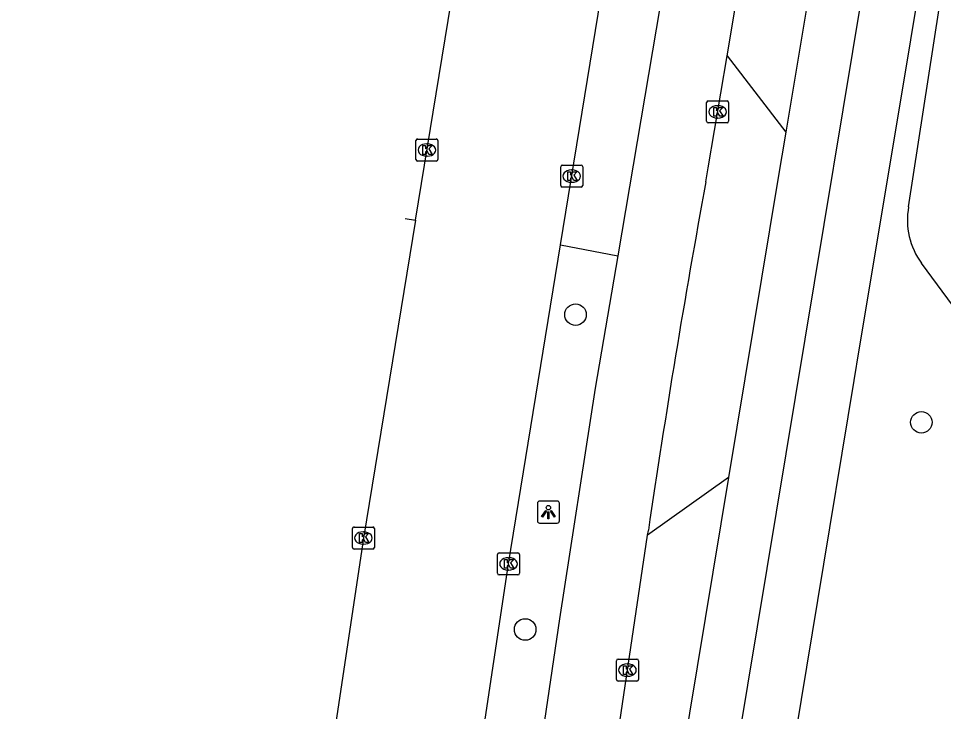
# Model space of a CAD drawing. Extents: x 161696 to 162377, y 380761 to 381673.
# Drawn here: x 161706.06 to 161748.06, y 380994.97 to 381026.43 of the extents above; entities that cross this region are included whole.
import ezdxf

# ---------------------------------------------------------------- set-up
doc = ezdxf.new("R2010")
doc.units = 0
for name, color, linetype in [('IMGEO_Boom', 7, 'Continuous'), ('IMGEO_Fietspad_gesloten', 7, 'Continuous'), ('IMGEO_Kolk', 7, 'Continuous'), ('IMGEO_Lichtpunt', 7, 'Continuous'), ('IMGEO_Meer_plas_ven_vijver', 7, 'Continuous'), ('IMGEO_OVBaan_gesloten', 7, 'Continuous'), ('IMGEO_Rijbaan_lokaal_open', 7, 'Continuous'), ('IMGEO_Rijbaan_regionaal_gesloten', 7, 'Continuous'), ('IMGEO_Voetpad_open', 7, 'Continuous')]:
    doc.layers.add(name, color=color, linetype=linetype)

msp = doc.modelspace()

# ---------------------------------------------------------------- linework, layer by layer
at = {"layer": 'IMGEO_Boom'}
for centre in [(161731.351, 381012.985), (161747.055, 381008.095), (161729.065, 380998.689)]:
    msp.add_circle(centre, 0.489, dxfattribs=at)
at = {"layer": 'IMGEO_Fietspad_gesloten'}
for points in [[(161717.567, 380865.73), (161755.609, 381095.365)], [(161744.133, 381040.711), (161740.894, 381021.271)], [(161738.303, 381005.586), (161722.7, 380911.397)]]:
    msp.add_lwpolyline(points, dxfattribs=at)
at = {"layer": 'IMGEO_Kolk'}
for p, q in [((161737.303, 381021.763), (161737.303, 381022.615)), ((161737.378, 381022.689), (161738.23, 381022.689)), ((161738.304, 381022.615), (161738.304, 381021.763)), ((161737.791, 381022.469), (161737.816, 381022.469)), ((161738.23, 381021.689), (161737.378, 381021.689)), ((161737.814, 381021.909), (161737.789, 381021.909)), ((161724.101, 381020.033), (161724.101, 381020.885)), ((161724.176, 381020.959), (161725.028, 381020.959)), ((161725.102, 381020.885), (161725.102, 381020.033)), ((161724.589, 381020.739), (161724.614, 381020.739)), ((161724.612, 381020.179), (161724.587, 381020.179)), ((161725.028, 381019.959), (161724.176, 381019.959)), ((161730.676, 381018.849), (161730.676, 381019.701)), ((161730.751, 381019.775), (161731.603, 381019.775)), ((161731.164, 381019.555), (161731.189, 381019.555)), ((161731.677, 381019.701), (161731.677, 381018.849)), ((161731.603, 381018.775), (161730.751, 381018.775)), ((161731.187, 381018.995), (161731.162, 381018.995)), ((161721.219, 381002.416), (161721.219, 381003.268)), ((161721.294, 381003.342), (161722.146, 381003.342)), ((161722.22, 381003.268), (161722.22, 381002.416)), ((161721.707, 381003.122), (161721.732, 381003.122)), ((161722.146, 381002.342), (161721.294, 381002.342)), ((161721.73, 381002.562), (161721.705, 381002.562)), ((161727.807, 381001.24), (161727.807, 381002.092)), ((161727.882, 381002.166), (161728.734, 381002.166)), ((161728.295, 381001.946), (161728.32, 381001.946)), ((161728.808, 381002.092), (161728.808, 381001.24)), ((161728.734, 381001.166), (161727.882, 381001.166)), ((161728.318, 381001.386), (161728.293, 381001.386)), ((161733.284, 380997.345), (161734.136, 380997.345)), ((161733.209, 380996.419), (161733.209, 380997.271)), ((161733.697, 380997.125), (161733.722, 380997.125)), ((161734.21, 380997.271), (161734.21, 380996.419)), ((161733.72, 380996.565), (161733.695, 380996.565)), ((161734.136, 380996.345), (161733.284, 380996.345))]:
    msp.add_line(p, q, dxfattribs=at)
for points in [[(161737.303, 381021.763), (161737.303, 381022.615)], [(161737.378, 381022.689), (161738.23, 381022.689)], [(161738.304, 381022.615), (161738.304, 381021.763)], [(161737.624, 381022.389), (161737.747, 381022.389), (161737.747, 381022.238), (161737.877, 381022.389), (161738.041, 381022.389), (161737.895, 381022.238), (161738.048, 381021.989), (161737.896, 381021.989), (161737.811, 381022.153), (161737.747, 381022.086), (161737.747, 381021.989), (161737.624, 381021.989), (161737.624, 381022.389)], [(161738.23, 381021.689), (161737.378, 381021.689)], [(161724.101, 381020.033), (161724.101, 381020.885)], [(161724.176, 381020.959), (161725.028, 381020.959)], [(161725.102, 381020.885), (161725.102, 381020.033)], [(161724.422, 381020.659), (161724.545, 381020.659), (161724.545, 381020.508), (161724.675, 381020.659), (161724.839, 381020.659), (161724.693, 381020.508), (161724.846, 381020.259), (161724.694, 381020.259), (161724.609, 381020.423), (161724.545, 381020.356), (161724.545, 381020.259), (161724.422, 381020.259), (161724.422, 381020.659)], [(161725.028, 381019.959), (161724.176, 381019.959)], [(161730.676, 381018.849), (161730.676, 381019.701)], [(161730.751, 381019.775), (161731.603, 381019.775)], [(161731.677, 381019.701), (161731.677, 381018.849)], [(161730.997, 381019.475), (161731.12, 381019.475), (161731.12, 381019.324), (161731.25, 381019.475), (161731.414, 381019.475), (161731.268, 381019.324), (161731.421, 381019.075), (161731.269, 381019.075), (161731.184, 381019.239), (161731.12, 381019.172), (161731.12, 381019.075), (161730.997, 381019.075), (161730.997, 381019.475)], [(161731.603, 381018.775), (161730.751, 381018.775)], [(161721.219, 381002.416), (161721.219, 381003.268)], [(161721.294, 381003.342), (161722.146, 381003.342)], [(161722.22, 381003.268), (161722.22, 381002.416)], [(161721.54, 381003.042), (161721.663, 381003.042), (161721.663, 381002.891), (161721.793, 381003.042), (161721.957, 381003.042), (161721.811, 381002.891), (161721.964, 381002.642), (161721.812, 381002.642), (161721.727, 381002.806), (161721.663, 381002.739), (161721.663, 381002.642), (161721.54, 381002.642), (161721.54, 381003.042)], [(161722.146, 381002.342), (161721.294, 381002.342)], [(161727.807, 381001.24), (161727.807, 381002.092)], [(161727.882, 381002.166), (161728.734, 381002.166)], [(161728.808, 381002.092), (161728.808, 381001.24)], [(161728.128, 381001.866), (161728.251, 381001.866), (161728.251, 381001.715), (161728.381, 381001.866), (161728.545, 381001.866), (161728.399, 381001.715), (161728.552, 381001.466), (161728.4, 381001.466), (161728.315, 381001.63), (161728.251, 381001.563), (161728.251, 381001.466), (161728.128, 381001.466), (161728.128, 381001.866)], [(161728.734, 381001.166), (161727.882, 381001.166)], [(161733.284, 380997.345), (161734.136, 380997.345)], [(161733.209, 380996.419), (161733.209, 380997.271)], [(161733.53, 380997.045), (161733.653, 380997.045), (161733.653, 380996.894), (161733.783, 380997.045), (161733.947, 380997.045), (161733.801, 380996.894), (161733.954, 380996.645), (161733.802, 380996.645), (161733.717, 380996.809), (161733.653, 380996.742), (161733.653, 380996.645), (161733.53, 380996.645), (161733.53, 380997.045)], [(161734.21, 380997.271), (161734.21, 380996.419)], [(161734.136, 380996.345), (161733.284, 380996.345)]]:
    msp.add_lwpolyline(points, dxfattribs=at)
for centre, start, end in [((161737.38, 381022.613), 91.552, 178.448), ((161737.38, 381022.613), 91.552, 178.448), ((161738.228, 381022.613), 1.552, 88.448), ((161738.228, 381022.613), 1.552, 88.448), ((161737.38, 381021.765), 181.552, 268.448), ((161737.38, 381021.765), 181.552, 268.448), ((161738.228, 381021.765), 271.552, 358.448), ((161738.228, 381021.765), 271.552, 358.448), ((161724.178, 381020.883), 91.552, 178.448), ((161724.178, 381020.883), 91.552, 178.448), ((161725.026, 381020.883), 1.552, 88.448), ((161725.026, 381020.883), 1.552, 88.448), ((161724.178, 381020.035), 181.552, 268.448), ((161724.178, 381020.035), 181.552, 268.448), ((161725.026, 381020.035), 271.552, 358.448), ((161725.026, 381020.035), 271.552, 358.448), ((161730.753, 381019.699), 91.552, 178.448), ((161730.753, 381019.699), 91.552, 178.448), ((161731.601, 381019.699), 1.552, 88.448), ((161731.601, 381019.699), 1.552, 88.448), ((161730.753, 381018.851), 181.552, 268.448), ((161730.753, 381018.851), 181.552, 268.448), ((161731.601, 381018.851), 271.552, 358.448), ((161731.601, 381018.851), 271.552, 358.448), ((161721.296, 381003.266), 91.552, 178.448), ((161721.296, 381003.266), 91.552, 178.448), ((161722.144, 381003.266), 1.552, 88.448), ((161722.144, 381003.266), 1.552, 88.448), ((161721.296, 381002.418), 181.552, 268.448), ((161721.296, 381002.418), 181.552, 268.448), ((161722.144, 381002.418), 271.552, 358.448), ((161722.144, 381002.418), 271.552, 358.448), ((161727.884, 381002.09), 91.552, 178.448), ((161727.884, 381002.09), 91.552, 178.448), ((161728.732, 381002.09), 1.552, 88.448), ((161728.732, 381002.09), 1.552, 88.448), ((161727.884, 381001.242), 181.552, 268.448), ((161727.884, 381001.242), 181.552, 268.448), ((161728.732, 381001.242), 271.552, 358.448), ((161728.732, 381001.242), 271.552, 358.448), ((161733.286, 380997.269), 91.552, 178.448), ((161733.286, 380997.269), 91.552, 178.448), ((161734.134, 380997.269), 1.552, 88.448), ((161734.134, 380997.269), 1.552, 88.448), ((161733.286, 380996.421), 181.552, 268.448), ((161733.286, 380996.421), 181.552, 268.448), ((161734.134, 380996.421), 271.552, 358.448), ((161734.134, 380996.421), 271.552, 358.448)]:
    msp.add_arc(centre, 0.0765, start, end, dxfattribs=at)
for centre, major_axis, ratio, start_param, end_param in [((161737.79, 381022.189), (-0.387, 0.002), 0.722429, 4.712389, 7.853982), ((161737.815, 381022.189), (-0.39, 0.002), 0.717154, 1.570796, 4.712389), ((161724.588, 381020.459), (-0.387, 0.002), 0.722429, 4.712389, 7.853982), ((161724.613, 381020.459), (-0.39, 0.002), 0.717154, 1.570796, 4.712389), ((161731.163, 381019.275), (-0.387, 0.002), 0.722429, 4.712389, 7.853982), ((161731.188, 381019.275), (-0.39, 0.002), 0.717154, 1.570796, 4.712389), ((161721.706, 381002.842), (-0.387, 0.002), 0.722429, 4.712389, 7.853982), ((161721.731, 381002.842), (-0.39, 0.002), 0.717154, 1.570796, 4.712389), ((161728.294, 381001.666), (-0.387, 0.002), 0.722429, 4.712389, 7.853982), ((161728.319, 381001.666), (-0.39, 0.002), 0.717154, 1.570796, 4.712389), ((161733.696, 380996.845), (-0.387, 0.002), 0.722429, 4.712389, 7.853982), ((161733.721, 380996.845), (-0.39, 0.002), 0.717154, 1.570796, 4.712389)]:
    msp.add_ellipse(centre, major_axis=major_axis, ratio=ratio, start_param=start_param, end_param=end_param, dxfattribs=at)
at = {"layer": 'IMGEO_Lichtpunt'}
for p, q in [((161730.523, 381004.517), (161729.715, 381004.517)), ((161730.523, 381004.517), (161729.715, 381004.517)), ((161729.621, 381004.422), (161729.621, 381003.615)), ((161729.621, 381004.422), (161729.621, 381003.615)), ((161730.617, 381003.615), (161730.617, 381004.422)), ((161730.617, 381003.615), (161730.617, 381004.422)), ((161729.715, 381003.521), (161730.523, 381003.521)), ((161729.715, 381003.521), (161730.523, 381003.521))]:
    msp.add_line(p, q, dxfattribs=at)
for points in [[(161729.995, 381004.086), (161730.034, 381004.058), (161729.846, 381003.796), (161729.808, 381003.823), (161729.995, 381004.086)], [(161730.097, 381004.038), (161730.144, 381004.038), (161730.144, 381003.716), (161730.097, 381003.716), (161730.097, 381004.038)], [(161730.207, 381004.058), (161730.245, 381004.085), (161730.432, 381003.823), (161730.393, 381003.795), (161730.207, 381004.058)]]:
    msp.add_lwpolyline(points, dxfattribs=at)
msp.add_circle((161730.12, 381004.22), 0.0994, dxfattribs=at)
for centre, start, end in [((161729.715, 381004.422), 90, 180), ((161729.715, 381004.422), 90, 180), ((161730.523, 381004.422), 0, 90), ((161730.523, 381004.422), 0, 90), ((161729.715, 381003.615), 180, 270), ((161729.715, 381003.615), 180, 270), ((161730.523, 381003.615), 270, 0), ((161730.523, 381003.615), 270, 360)]:
    msp.add_arc(centre, 0.0946, start, end, dxfattribs=at)
at = {"layer": 'IMGEO_Meer_plas_ven_vijver'}
for points in [[(161746.478, 381017.885), (161751.295, 381049.116)], [(161756.315, 381005.977), (161760.971, 381000), (161763.091, 380997.278), (161761.926, 380995.875), (161761.642, 380995.803), (161758.374, 381000), (161747.065, 381015.314)]]:
    msp.add_lwpolyline(points, dxfattribs=at)
msp.add_arc((161749.751, 381017.28), 3.329, 169.5243, 216.1978, dxfattribs=at)
at = {"layer": 'IMGEO_OVBaan_gesloten'}
for points in [[(161730.668, 381016.148), (161733.481, 381033.414), (161736.833, 381054.678), (161736.638, 381054.799), (161736.985, 381057.118)], [(161724.081, 381017.279), (161726.912, 381034.584), (161727.516, 381038.402)], [(161724.081, 381017.279), (161721.72, 381002.842), (161711.789, 380936.679), (161709.986, 380925.404)], [(161706.057, 380859.978), (161714.511, 380911.71), (161718.63, 380937.265), (161728.308, 381001.666), (161730.668, 381016.148)]]:
    msp.add_lwpolyline(points, dxfattribs=at)
at = {"layer": 'IMGEO_Rijbaan_lokaal_open'}
for points in [[(161738.231, 381024.741), (161740.894, 381021.271)], [(161740.894, 381021.271), (161740.536, 381019.121), (161738.303, 381005.586)], [(161738.303, 381005.586), (161734.626, 381002.973)]]:
    msp.add_lwpolyline(points, dxfattribs=at)
at = {"layer": 'IMGEO_Rijbaan_regionaal_gesloten'}
for points in [[(161740.048, 381056.596), (161736.583, 381035.264), (161733.266, 381015.66)], [(161738.231, 381024.741), (161740.988, 381041.21)], [(161737.265, 381019.01), (161737.38, 381019.657), (161738.231, 381024.741)], [(161733.266, 381015.66), (161732.248, 381009.641), (161730.62, 380999.171), (161723.884, 380953.523), (161721.16, 380935.558), (161721.112, 380935.266), (161716.943, 380909.839), (161711.813, 380878.45), (161708.58, 380859.493)], [(161734.626, 381002.973), (161734.659, 381003.191)], [(161720.677, 380911.732), (161723.417, 380928.139), (161726.224, 380946.237), (161733.982, 380998.685), (161734.626, 381002.973)]]:
    msp.add_lwpolyline(points, dxfattribs=at)
msp.add_arc((162189.122, 380936.448), 459.338, 169.64525, 171.64514, dxfattribs=at)
at = {"layer": 'IMGEO_Voetpad_open'}
for points in [[(161757.96, 381094.016), (161751.783, 381056.863), (161751.055, 381052.485), (161745.065, 381016.456), (161744.222, 381011.385), (161743.99, 381009.989), (161742.341, 381000), (161725.046, 380895.238), (161719.314, 380861.106), (161723.616, 380854.735)], [(161723.613, 381017.347), (161724.081, 381017.279)], [(161730.668, 381016.148), (161733.266, 381015.66)]]:
    msp.add_lwpolyline(points, dxfattribs=at)

doc.saveas('drawing.dxf')
